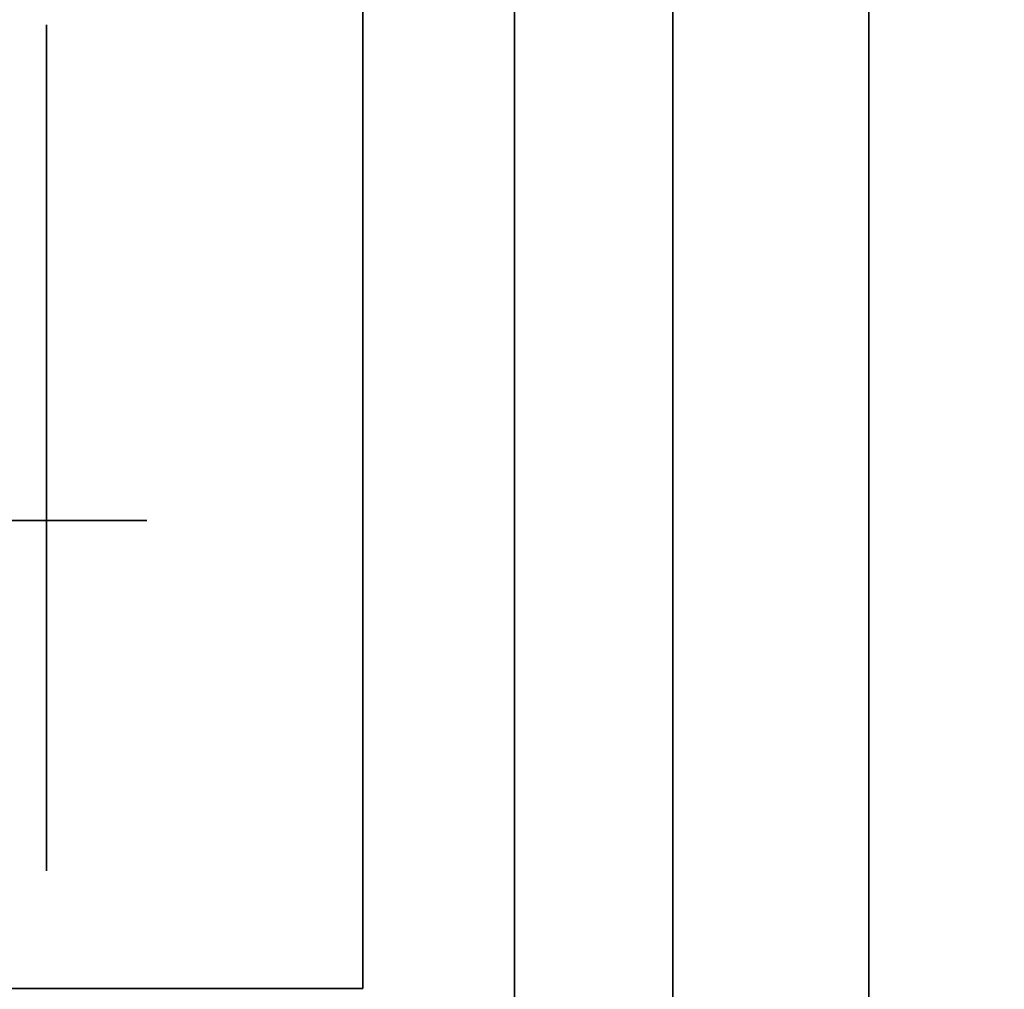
# Model space of a CAD drawing. Extents: x -1299 to -1246.9, y 2743.7 to 2747.9.
# Tile 345 of 656: x -1261.019 to -1260.9878, y 2747.8413 to 2747.872. Entities that reach past the tile are written whole.
import ezdxf

# ---------------------------------------------------------------- set-up
doc = ezdxf.new("R2010")
doc.units = 0
doc.header["$LTSCALE"] = 150
doc.header["$MEASUREMENT"] = 0
doc.layers.add('3DFACE_BOLT', color=7, linetype='CONTINUOUS')
doc.layers.add('3DFACE_SHAPE', color=7, linetype='CONTINUOUS')

msp = doc.modelspace()

# ---------------------------------------------------------------- linework, layer by layer
at = {"layer": '3DFACE_BOLT', "color": 1}
for points, invisible_edges in [([(-1261.018119, 2747.865136, 0.056417), (-1261.018119, 2747.871824, 0.068), (-1261.008119, 2747.865136, 0.056417)], 14), ([(-1261.008119, 2747.865136, 0.056417), (-1261.018119, 2747.871824, 0.068), (-1261.008119, 2747.871824, 0.068)], 3), ([(-1261.018119, 2747.871824, 0.068), (-1261.018119, 2747.865136, 0.079583), (-1261.008119, 2747.871824, 0.068)], 14), ([(-1261.008119, 2747.871824, 0.068), (-1261.018119, 2747.865136, 0.079583), (-1261.008119, 2747.865136, 0.079583)], 3), ([(-1261.018119, 2747.865136, 0.079583), (-1261.018119, 2747.871824, 0.068), (-1261.018119, 2747.865136, 0.056417)], 12), ([(-1261.018119, 2747.865136, 0.126417), (-1261.018119, 2747.871824, 0.138), (-1261.008119, 2747.865136, 0.126417)], 14), ([(-1261.008119, 2747.865136, 0.126417), (-1261.018119, 2747.871824, 0.138), (-1261.008119, 2747.871824, 0.138)], 3), ([(-1261.018119, 2747.871824, 0.138), (-1261.018119, 2747.865136, 0.149583), (-1261.008119, 2747.871824, 0.138)], 14), ([(-1261.008119, 2747.871824, 0.138), (-1261.018119, 2747.865136, 0.149583), (-1261.008119, 2747.865136, 0.149583)], 3), ([(-1261.018119, 2747.865136, 0.149583), (-1261.018119, 2747.871824, 0.138), (-1261.018119, 2747.865136, 0.126417)], 12), ([(-1261.008119, 2747.865136, 0.056417), (-1261.008119, 2747.871824, 0.068), (-1261.008119, 2747.865136, 0.079583)], 12), ([(-1261.008119, 2747.865136, 0.126417), (-1261.008119, 2747.871824, 0.138), (-1261.008119, 2747.865136, 0.149583)], 12), ([(-1261.008119, 2747.866057, 0.065528), (-1261.008119, 2747.866449, 0.068), (-1260.958119, 2747.866057, 0.065528)], 14), ([(-1260.958119, 2747.866057, 0.065528), (-1261.008119, 2747.866449, 0.068), (-1260.958119, 2747.866449, 0.068)], 3), ([(-1261.008119, 2747.866449, 0.068), (-1261.008119, 2747.866057, 0.070472), (-1260.958119, 2747.866449, 0.068)], 14), ([(-1260.958119, 2747.866449, 0.068), (-1261.008119, 2747.866057, 0.070472), (-1260.958119, 2747.866057, 0.070472)], 3), ([(-1261.008119, 2747.866057, 0.070472), (-1261.008119, 2747.866449, 0.068), (-1261.008119, 2747.866057, 0.065528)], 12), ([(-1261.008119, 2747.866057, 0.135528), (-1261.008119, 2747.866449, 0.138), (-1260.958119, 2747.866057, 0.135528)], 14), ([(-1260.958119, 2747.866057, 0.135528), (-1261.008119, 2747.866449, 0.138), (-1260.958119, 2747.866449, 0.138)], 3), ([(-1261.008119, 2747.866449, 0.138), (-1261.008119, 2747.866057, 0.140472), (-1260.958119, 2747.866449, 0.138)], 14), ([(-1260.958119, 2747.866449, 0.138), (-1261.008119, 2747.866057, 0.140472), (-1260.958119, 2747.866057, 0.140472)], 3), ([(-1261.008119, 2747.866057, 0.140472), (-1261.008119, 2747.866449, 0.138), (-1261.008119, 2747.866057, 0.135528)], 12), ([(-1261.008119, 2747.864921, 0.063298), (-1261.008119, 2747.866057, 0.065528), (-1260.958119, 2747.864921, 0.063298)], 14), ([(-1260.958119, 2747.864921, 0.063298), (-1261.008119, 2747.866057, 0.065528), (-1260.958119, 2747.866057, 0.065528)], 3), ([(-1261.008119, 2747.866057, 0.070472), (-1261.008119, 2747.864921, 0.072702), (-1260.958119, 2747.866057, 0.070472)], 14), ([(-1260.958119, 2747.866057, 0.070472), (-1261.008119, 2747.864921, 0.072702), (-1260.958119, 2747.864921, 0.072702)], 3), ([(-1261.008119, 2747.864921, 0.072702), (-1261.008119, 2747.866057, 0.070472), (-1261.008119, 2747.864921, 0.063298)], 14), ([(-1261.008119, 2747.864921, 0.063298), (-1261.008119, 2747.866057, 0.070472), (-1261.008119, 2747.866057, 0.065528)], 3), ([(-1261.008119, 2747.864921, 0.133298), (-1261.008119, 2747.866057, 0.135528), (-1260.958119, 2747.864921, 0.133298)], 14), ([(-1260.958119, 2747.864921, 0.133298), (-1261.008119, 2747.866057, 0.135528), (-1260.958119, 2747.866057, 0.135528)], 3), ([(-1261.008119, 2747.866057, 0.140472), (-1261.008119, 2747.864921, 0.142702), (-1260.958119, 2747.866057, 0.140472)], 14), ([(-1260.958119, 2747.866057, 0.140472), (-1261.008119, 2747.864921, 0.142702), (-1260.958119, 2747.864921, 0.142702)], 3), ([(-1261.008119, 2747.864921, 0.142702), (-1261.008119, 2747.866057, 0.140472), (-1261.008119, 2747.864921, 0.133298)], 14), ([(-1261.008119, 2747.864921, 0.133298), (-1261.008119, 2747.866057, 0.140472), (-1261.008119, 2747.866057, 0.135528)], 3), ([(-1261.018119, 2747.851761, 0.056417), (-1261.018119, 2747.865136, 0.056417), (-1261.008119, 2747.851761, 0.056417)], 14), ([(-1261.008119, 2747.851761, 0.056417), (-1261.018119, 2747.865136, 0.056417), (-1261.008119, 2747.865136, 0.056417)], 3), ([(-1261.018119, 2747.865136, 0.079583), (-1261.018119, 2747.851761, 0.079583), (-1261.008119, 2747.865136, 0.079583)], 14), ([(-1261.008119, 2747.865136, 0.079583), (-1261.018119, 2747.851761, 0.079583), (-1261.008119, 2747.851761, 0.079583)], 3), ([(-1261.018119, 2747.851761, 0.079583), (-1261.018119, 2747.865136, 0.079583), (-1261.018119, 2747.851761, 0.056417)], 14), ([(-1261.018119, 2747.851761, 0.056417), (-1261.018119, 2747.865136, 0.079583), (-1261.018119, 2747.865136, 0.056417)], 3), ([(-1261.018119, 2747.851761, 0.126417), (-1261.018119, 2747.865136, 0.126417), (-1261.008119, 2747.851761, 0.126417)], 14), ([(-1261.008119, 2747.851761, 0.126417), (-1261.018119, 2747.865136, 0.126417), (-1261.008119, 2747.865136, 0.126417)], 3), ([(-1261.018119, 2747.865136, 0.149583), (-1261.018119, 2747.851761, 0.149583), (-1261.008119, 2747.865136, 0.149583)], 14), ([(-1261.008119, 2747.865136, 0.149583), (-1261.018119, 2747.851761, 0.149583), (-1261.008119, 2747.851761, 0.149583)], 3), ([(-1261.018119, 2747.851761, 0.149583), (-1261.018119, 2747.865136, 0.149583), (-1261.018119, 2747.851761, 0.126417)], 14), ([(-1261.018119, 2747.851761, 0.126417), (-1261.018119, 2747.865136, 0.149583), (-1261.018119, 2747.865136, 0.126417)], 3), ([(-1261.008119, 2747.851761, 0.056417), (-1261.008119, 2747.865136, 0.056417), (-1261.008119, 2747.851761, 0.079583)], 14), ([(-1261.008119, 2747.851761, 0.079583), (-1261.008119, 2747.865136, 0.056417), (-1261.008119, 2747.865136, 0.079583)], 3), ([(-1261.008119, 2747.851761, 0.126417), (-1261.008119, 2747.865136, 0.126417), (-1261.008119, 2747.851761, 0.149583)], 14), ([(-1261.008119, 2747.851761, 0.149583), (-1261.008119, 2747.865136, 0.126417), (-1261.008119, 2747.865136, 0.149583)], 3), ([(-1261.008119, 2747.863151, 0.061528), (-1261.008119, 2747.864921, 0.063298), (-1260.958119, 2747.863151, 0.061528)], 14), ([(-1260.958119, 2747.863151, 0.061528), (-1261.008119, 2747.864921, 0.063298), (-1260.958119, 2747.864921, 0.063298)], 3), ([(-1261.008119, 2747.864921, 0.072702), (-1261.008119, 2747.863151, 0.074472), (-1260.958119, 2747.864921, 0.072702)], 14), ([(-1260.958119, 2747.864921, 0.072702), (-1261.008119, 2747.863151, 0.074472), (-1260.958119, 2747.863151, 0.074472)], 3), ([(-1261.008119, 2747.863151, 0.074472), (-1261.008119, 2747.864921, 0.072702), (-1261.008119, 2747.863151, 0.061528)], 14), ([(-1261.008119, 2747.863151, 0.061528), (-1261.008119, 2747.864921, 0.072702), (-1261.008119, 2747.864921, 0.063298)], 3), ([(-1261.008119, 2747.863151, 0.131528), (-1261.008119, 2747.864921, 0.133298), (-1260.958119, 2747.863151, 0.131528)], 14), ([(-1260.958119, 2747.863151, 0.131528), (-1261.008119, 2747.864921, 0.133298), (-1260.958119, 2747.864921, 0.133298)], 3), ([(-1261.008119, 2747.864921, 0.142702), (-1261.008119, 2747.863151, 0.144472), (-1260.958119, 2747.864921, 0.142702)], 14), ([(-1260.958119, 2747.864921, 0.142702), (-1261.008119, 2747.863151, 0.144472), (-1260.958119, 2747.863151, 0.144472)], 3), ([(-1261.008119, 2747.863151, 0.144472), (-1261.008119, 2747.864921, 0.142702), (-1261.008119, 2747.863151, 0.131528)], 14), ([(-1261.008119, 2747.863151, 0.131528), (-1261.008119, 2747.864921, 0.142702), (-1261.008119, 2747.864921, 0.133298)], 3), ([(-1261.008119, 2747.860921, 0.060392), (-1261.008119, 2747.863151, 0.061528), (-1260.958119, 2747.860921, 0.060392)], 14), ([(-1260.958119, 2747.860921, 0.060392), (-1261.008119, 2747.863151, 0.061528), (-1260.958119, 2747.863151, 0.061528)], 3), ([(-1261.008119, 2747.863151, 0.074472), (-1261.008119, 2747.860921, 0.075608), (-1260.958119, 2747.863151, 0.074472)], 14), ([(-1260.958119, 2747.863151, 0.074472), (-1261.008119, 2747.860921, 0.075608), (-1260.958119, 2747.860921, 0.075608)], 3), ([(-1261.008119, 2747.860921, 0.075608), (-1261.008119, 2747.863151, 0.074472), (-1261.008119, 2747.860921, 0.060392)], 14), ([(-1261.008119, 2747.860921, 0.060392), (-1261.008119, 2747.863151, 0.074472), (-1261.008119, 2747.863151, 0.061528)], 3), ([(-1261.008119, 2747.860921, 0.130392), (-1261.008119, 2747.863151, 0.131528), (-1260.958119, 2747.860921, 0.130392)], 14), ([(-1260.958119, 2747.860921, 0.130392), (-1261.008119, 2747.863151, 0.131528), (-1260.958119, 2747.863151, 0.131528)], 3), ([(-1261.008119, 2747.863151, 0.144472), (-1261.008119, 2747.860921, 0.145608), (-1260.958119, 2747.863151, 0.144472)], 14), ([(-1260.958119, 2747.863151, 0.144472), (-1261.008119, 2747.860921, 0.145608), (-1260.958119, 2747.860921, 0.145608)], 3), ([(-1261.008119, 2747.860921, 0.145608), (-1261.008119, 2747.863151, 0.144472), (-1261.008119, 2747.860921, 0.130392)], 14), ([(-1261.008119, 2747.860921, 0.130392), (-1261.008119, 2747.863151, 0.144472), (-1261.008119, 2747.863151, 0.131528)], 3), ([(-1261.008119, 2747.858449, 0.06), (-1261.008119, 2747.860921, 0.060392), (-1260.958119, 2747.858449, 0.06)], 14), ([(-1260.958119, 2747.858449, 0.06), (-1261.008119, 2747.860921, 0.060392), (-1260.958119, 2747.860921, 0.060392)], 3), ([(-1261.008119, 2747.860921, 0.075608), (-1261.008119, 2747.858449, 0.076), (-1260.958119, 2747.860921, 0.075608)], 14), ([(-1260.958119, 2747.860921, 0.075608), (-1261.008119, 2747.858449, 0.076), (-1260.958119, 2747.858449, 0.076)], 3), ([(-1261.008119, 2747.858449, 0.076), (-1261.008119, 2747.860921, 0.075608), (-1261.008119, 2747.858449, 0.06)], 14), ([(-1261.008119, 2747.858449, 0.06), (-1261.008119, 2747.860921, 0.075608), (-1261.008119, 2747.860921, 0.060392)], 3), ([(-1261.008119, 2747.858449, 0.13), (-1261.008119, 2747.860921, 0.130392), (-1260.958119, 2747.858449, 0.13)], 14), ([(-1260.958119, 2747.858449, 0.13), (-1261.008119, 2747.860921, 0.130392), (-1260.958119, 2747.860921, 0.130392)], 3), ([(-1261.008119, 2747.860921, 0.145608), (-1261.008119, 2747.858449, 0.146), (-1260.958119, 2747.860921, 0.145608)], 14), ([(-1260.958119, 2747.860921, 0.145608), (-1261.008119, 2747.858449, 0.146), (-1260.958119, 2747.858449, 0.146)], 3), ([(-1261.008119, 2747.858449, 0.146), (-1261.008119, 2747.860921, 0.145608), (-1261.008119, 2747.858449, 0.13)], 14), ([(-1261.008119, 2747.858449, 0.13), (-1261.008119, 2747.860921, 0.145608), (-1261.008119, 2747.860921, 0.130392)], 3), ([(-1261.008119, 2747.855976, 0.060392), (-1261.008119, 2747.858449, 0.06), (-1260.958119, 2747.855976, 0.060392)], 14), ([(-1260.958119, 2747.855976, 0.060392), (-1261.008119, 2747.858449, 0.06), (-1260.958119, 2747.858449, 0.06)], 3), ([(-1261.008119, 2747.858449, 0.076), (-1261.008119, 2747.855976, 0.075608), (-1260.958119, 2747.858449, 0.076)], 14), ([(-1260.958119, 2747.858449, 0.076), (-1261.008119, 2747.855976, 0.075608), (-1260.958119, 2747.855976, 0.075608)], 3), ([(-1261.008119, 2747.855976, 0.075608), (-1261.008119, 2747.858449, 0.076), (-1261.008119, 2747.855976, 0.060392)], 14), ([(-1261.008119, 2747.855976, 0.060392), (-1261.008119, 2747.858449, 0.076), (-1261.008119, 2747.858449, 0.06)], 3), ([(-1261.008119, 2747.855976, 0.130392), (-1261.008119, 2747.858449, 0.13), (-1260.958119, 2747.855976, 0.130392)], 14), ([(-1260.958119, 2747.855976, 0.130392), (-1261.008119, 2747.858449, 0.13), (-1260.958119, 2747.858449, 0.13)], 3), ([(-1261.008119, 2747.858449, 0.146), (-1261.008119, 2747.855976, 0.145608), (-1260.958119, 2747.858449, 0.146)], 14), ([(-1260.958119, 2747.858449, 0.146), (-1261.008119, 2747.855976, 0.145608), (-1260.958119, 2747.855976, 0.145608)], 3), ([(-1261.008119, 2747.855976, 0.145608), (-1261.008119, 2747.858449, 0.146), (-1261.008119, 2747.855976, 0.130392)], 14), ([(-1261.008119, 2747.855976, 0.130392), (-1261.008119, 2747.858449, 0.146), (-1261.008119, 2747.858449, 0.13)], 3), ([(-1261.014944, 2747.841349, 0.068), (-1261.021631, 2747.841349, 0.056417), (-1261.014944, 2747.856149, 0.068)], 14), ([(-1261.014944, 2747.856149, 0.068), (-1261.021631, 2747.841349, 0.056417), (-1261.021631, 2747.856149, 0.056417)], 3), ([(-1261.021631, 2747.841349, 0.079583), (-1261.014944, 2747.841349, 0.068), (-1261.021631, 2747.856149, 0.079583)], 14), ([(-1261.021631, 2747.856149, 0.079583), (-1261.014944, 2747.841349, 0.068), (-1261.014944, 2747.856149, 0.068)], 3), ([(-1261.014944, 2747.856149, 0.068), (-1261.021631, 2747.856149, 0.056417), (-1261.021631, 2747.856149, 0.079583)], 2), ([(-1261.014944, 2747.841349, 0.138), (-1261.021631, 2747.841349, 0.126417), (-1261.014944, 2747.856149, 0.138)], 14), ([(-1261.014944, 2747.856149, 0.138), (-1261.021631, 2747.841349, 0.126417), (-1261.021631, 2747.856149, 0.126417)], 3), ([(-1261.021631, 2747.841349, 0.149583), (-1261.014944, 2747.841349, 0.138), (-1261.021631, 2747.856149, 0.149583)], 14), ([(-1261.021631, 2747.856149, 0.149583), (-1261.014944, 2747.841349, 0.138), (-1261.014944, 2747.856149, 0.138)], 3), ([(-1261.014944, 2747.856149, 0.138), (-1261.021631, 2747.856149, 0.126417), (-1261.021631, 2747.856149, 0.149583)], 2), ([(-1261.008119, 2747.853746, 0.061528), (-1261.008119, 2747.855976, 0.060392), (-1260.958119, 2747.853746, 0.061528)], 14), ([(-1260.958119, 2747.853746, 0.061528), (-1261.008119, 2747.855976, 0.060392), (-1260.958119, 2747.855976, 0.060392)], 3), ([(-1261.008119, 2747.855976, 0.075608), (-1261.008119, 2747.853746, 0.074472), (-1260.958119, 2747.855976, 0.075608)], 14), ([(-1260.958119, 2747.855976, 0.075608), (-1261.008119, 2747.853746, 0.074472), (-1260.958119, 2747.853746, 0.074472)], 3), ([(-1261.008119, 2747.853746, 0.074472), (-1261.008119, 2747.855976, 0.075608), (-1261.008119, 2747.853746, 0.061528)], 14), ([(-1261.008119, 2747.853746, 0.061528), (-1261.008119, 2747.855976, 0.075608), (-1261.008119, 2747.855976, 0.060392)], 3), ([(-1261.008119, 2747.853746, 0.131528), (-1261.008119, 2747.855976, 0.130392), (-1260.958119, 2747.853746, 0.131528)], 14), ([(-1260.958119, 2747.853746, 0.131528), (-1261.008119, 2747.855976, 0.130392), (-1260.958119, 2747.855976, 0.130392)], 3), ([(-1261.008119, 2747.855976, 0.145608), (-1261.008119, 2747.853746, 0.144472), (-1260.958119, 2747.855976, 0.145608)], 14), ([(-1260.958119, 2747.855976, 0.145608), (-1261.008119, 2747.853746, 0.144472), (-1260.958119, 2747.853746, 0.144472)], 3), ([(-1261.008119, 2747.853746, 0.144472), (-1261.008119, 2747.855976, 0.145608), (-1261.008119, 2747.853746, 0.131528)], 14), ([(-1261.008119, 2747.853746, 0.131528), (-1261.008119, 2747.855976, 0.145608), (-1261.008119, 2747.855976, 0.130392)], 3), ([(-1261.008119, 2747.851976, 0.063298), (-1261.008119, 2747.853746, 0.061528), (-1260.958119, 2747.851976, 0.063298)], 14), ([(-1260.958119, 2747.851976, 0.063298), (-1261.008119, 2747.853746, 0.061528), (-1260.958119, 2747.853746, 0.061528)], 3), ([(-1261.008119, 2747.853746, 0.074472), (-1261.008119, 2747.851976, 0.072702), (-1260.958119, 2747.853746, 0.074472)], 14), ([(-1260.958119, 2747.853746, 0.074472), (-1261.008119, 2747.851976, 0.072702), (-1260.958119, 2747.851976, 0.072702)], 3), ([(-1261.008119, 2747.851976, 0.072702), (-1261.008119, 2747.853746, 0.074472), (-1261.008119, 2747.851976, 0.063298)], 14), ([(-1261.008119, 2747.851976, 0.063298), (-1261.008119, 2747.853746, 0.074472), (-1261.008119, 2747.853746, 0.061528)], 3), ([(-1261.008119, 2747.851976, 0.133298), (-1261.008119, 2747.853746, 0.131528), (-1260.958119, 2747.851976, 0.133298)], 14), ([(-1260.958119, 2747.851976, 0.133298), (-1261.008119, 2747.853746, 0.131528), (-1260.958119, 2747.853746, 0.131528)], 3), ([(-1261.008119, 2747.853746, 0.144472), (-1261.008119, 2747.851976, 0.142702), (-1260.958119, 2747.853746, 0.144472)], 14), ([(-1260.958119, 2747.853746, 0.144472), (-1261.008119, 2747.851976, 0.142702), (-1260.958119, 2747.851976, 0.142702)], 3), ([(-1261.008119, 2747.851976, 0.142702), (-1261.008119, 2747.853746, 0.144472), (-1261.008119, 2747.851976, 0.133298)], 14), ([(-1261.008119, 2747.851976, 0.133298), (-1261.008119, 2747.853746, 0.144472), (-1261.008119, 2747.853746, 0.131528)], 3), ([(-1261.018119, 2747.845074, 0.068), (-1261.018119, 2747.851761, 0.056417), (-1261.008119, 2747.845074, 0.068)], 14), ([(-1261.008119, 2747.845074, 0.068), (-1261.018119, 2747.851761, 0.056417), (-1261.008119, 2747.851761, 0.056417)], 3), ([(-1261.018119, 2747.851761, 0.079583), (-1261.018119, 2747.845074, 0.068), (-1261.008119, 2747.851761, 0.079583)], 14), ([(-1261.008119, 2747.851761, 0.079583), (-1261.018119, 2747.845074, 0.068), (-1261.008119, 2747.845074, 0.068)], 3), ([(-1261.018119, 2747.845074, 0.068), (-1261.018119, 2747.851761, 0.079583), (-1261.018119, 2747.851761, 0.056417)], 2), ([(-1261.018119, 2747.845074, 0.138), (-1261.018119, 2747.851761, 0.126417), (-1261.008119, 2747.845074, 0.138)], 14), ([(-1261.008119, 2747.845074, 0.138), (-1261.018119, 2747.851761, 0.126417), (-1261.008119, 2747.851761, 0.126417)], 3), ([(-1261.018119, 2747.851761, 0.149583), (-1261.018119, 2747.845074, 0.138), (-1261.008119, 2747.851761, 0.149583)], 14), ([(-1261.008119, 2747.851761, 0.149583), (-1261.018119, 2747.845074, 0.138), (-1261.008119, 2747.845074, 0.138)], 3), ([(-1261.018119, 2747.845074, 0.138), (-1261.018119, 2747.851761, 0.149583), (-1261.018119, 2747.851761, 0.126417)], 2), ([(-1261.008119, 2747.85084, 0.065528), (-1261.008119, 2747.851976, 0.063298), (-1260.958119, 2747.85084, 0.065528)], 14), ([(-1260.958119, 2747.85084, 0.065528), (-1261.008119, 2747.851976, 0.063298), (-1260.958119, 2747.851976, 0.063298)], 3), ([(-1261.008119, 2747.851976, 0.072702), (-1261.008119, 2747.85084, 0.070472), (-1260.958119, 2747.851976, 0.072702)], 14), ([(-1260.958119, 2747.851976, 0.072702), (-1261.008119, 2747.85084, 0.070472), (-1260.958119, 2747.85084, 0.070472)], 3), ([(-1261.008119, 2747.85084, 0.070472), (-1261.008119, 2747.851976, 0.072702), (-1261.008119, 2747.85084, 0.065528)], 14), ([(-1261.008119, 2747.85084, 0.065528), (-1261.008119, 2747.851976, 0.072702), (-1261.008119, 2747.851976, 0.063298)], 3), ([(-1261.008119, 2747.85084, 0.135528), (-1261.008119, 2747.851976, 0.133298), (-1260.958119, 2747.85084, 0.135528)], 14), ([(-1260.958119, 2747.85084, 0.135528), (-1261.008119, 2747.851976, 0.133298), (-1260.958119, 2747.851976, 0.133298)], 3), ([(-1261.008119, 2747.851976, 0.142702), (-1261.008119, 2747.85084, 0.140472), (-1260.958119, 2747.851976, 0.142702)], 14), ([(-1260.958119, 2747.851976, 0.142702), (-1261.008119, 2747.85084, 0.140472), (-1260.958119, 2747.85084, 0.140472)], 3), ([(-1261.008119, 2747.85084, 0.140472), (-1261.008119, 2747.851976, 0.142702), (-1261.008119, 2747.85084, 0.135528)], 14), ([(-1261.008119, 2747.85084, 0.135528), (-1261.008119, 2747.851976, 0.142702), (-1261.008119, 2747.851976, 0.133298)], 3), ([(-1261.008119, 2747.845074, 0.068), (-1261.008119, 2747.851761, 0.056417), (-1261.008119, 2747.851761, 0.079583)], 2), ([(-1261.008119, 2747.845074, 0.138), (-1261.008119, 2747.851761, 0.126417), (-1261.008119, 2747.851761, 0.149583)], 2), ([(-1261.008119, 2747.850449, 0.068), (-1261.008119, 2747.85084, 0.065528), (-1260.958119, 2747.850449, 0.068)], 14), ([(-1260.958119, 2747.850449, 0.068), (-1261.008119, 2747.85084, 0.065528), (-1260.958119, 2747.85084, 0.065528)], 3), ([(-1261.008119, 2747.85084, 0.070472), (-1261.008119, 2747.850449, 0.068), (-1260.958119, 2747.85084, 0.070472)], 14), ([(-1260.958119, 2747.85084, 0.070472), (-1261.008119, 2747.850449, 0.068), (-1260.958119, 2747.850449, 0.068)], 3), ([(-1261.008119, 2747.850449, 0.068), (-1261.008119, 2747.85084, 0.070472), (-1261.008119, 2747.85084, 0.065528)], 2), ([(-1261.008119, 2747.850449, 0.138), (-1261.008119, 2747.85084, 0.135528), (-1260.958119, 2747.850449, 0.138)], 14), ([(-1260.958119, 2747.850449, 0.138), (-1261.008119, 2747.85084, 0.135528), (-1260.958119, 2747.85084, 0.135528)], 3), ([(-1261.008119, 2747.85084, 0.140472), (-1261.008119, 2747.850449, 0.138), (-1260.958119, 2747.85084, 0.140472)], 14), ([(-1260.958119, 2747.85084, 0.140472), (-1261.008119, 2747.850449, 0.138), (-1260.958119, 2747.850449, 0.138)], 3), ([(-1261.008119, 2747.850449, 0.138), (-1261.008119, 2747.85084, 0.140472), (-1261.008119, 2747.85084, 0.135528)], 2), ([(-1261.014944, 2747.841349, 0.068), (-1261.021631, 2747.841349, 0.079583), (-1261.021631, 2747.841349, 0.056417)], 2), ([(-1261.014944, 2747.841349, 0.138), (-1261.021631, 2747.841349, 0.149583), (-1261.021631, 2747.841349, 0.126417)], 2)]:
    msp.add_3dface(points, dxfattribs=dict(at, invisible_edges=invisible_edges))
at = {"layer": '3DFACE_SHAPE', "color": 13}
for points, invisible_edges in [([(-1261.008119, 2747.858449, 0.033), (-1261.008119, 2747.864459, 0.06199), (-1261.008119, 2747.887549, 0.033)], 15), ([(-1261.008119, 2747.864459, 0.06199), (-1261.008119, 2747.866949, 0.068), (-1261.008119, 2747.887549, 0.033)], 14), ([(-1261.008119, 2747.887549, 0.033), (-1261.008119, 2747.866949, 0.068), (-1261.008119, 2747.864459, 0.07401)], 13), ([(-1261.008119, 2747.864459, 0.07401), (-1261.008119, 2747.866949, 0.138), (-1261.008119, 2747.887549, 0.033)], 15), ([(-1261.008119, 2747.866949, 0.138), (-1261.008119, 2747.887549, 0.173), (-1261.008119, 2747.887549, 0.033)], 13), ([(-1261.008119, 2747.866949, 0.138), (-1261.008119, 2747.864459, 0.14401), (-1261.008119, 2747.887549, 0.173)], 14), ([(-1261.008119, 2747.887549, 0.173), (-1261.008119, 2747.864459, 0.14401), (-1261.008119, 2747.841349, 0.173)], 3), ([(-1261.003319, 2747.836549, 0.033), (-1261.008119, 2747.858449, 0.033), (-1261.003319, 2747.887549, 0.033)], 3), ([(-1261.008119, 2747.858449, 0.033), (-1261.008119, 2747.887549, 0.033), (-1261.003319, 2747.887549, 0.033)], 12), ([(-1261.008119, 2747.887549, 0.173), (-1261.008119, 2747.841349, 0.173), (-1261.003319, 2747.887549, 0.173)], 2), ([(-1261.003319, 2747.887549, 0.173), (-1261.008119, 2747.841349, 0.173), (-1261.003319, 2747.836549, 0.173)], 3), ([(-1261.003319, 2747.866949, 0.068), (-1261.003319, 2747.864459, 0.06199), (-1261.003319, 2747.887549, 0.068)], 14), ([(-1261.003319, 2747.864459, 0.06199), (-1261.003319, 2747.858449, 0.0595), (-1261.003319, 2747.887549, 0.068)], 14), ([(-1261.003319, 2747.887549, 0.068), (-1261.003319, 2747.858449, 0.0595), (-1261.003319, 2747.887549, 0.033)], 15), ([(-1261.003319, 2747.858449, 0.0595), (-1261.003319, 2747.852438, 0.06199), (-1261.003319, 2747.887549, 0.033)], 14), ([(-1261.003319, 2747.887549, 0.033), (-1261.003319, 2747.852438, 0.06199), (-1261.003319, 2747.836549, 0.033)], 3), ([(-1261.003319, 2747.836549, 0.173), (-1261.003319, 2747.864459, 0.14401), (-1261.003319, 2747.887549, 0.173)], 3), ([(-1261.003319, 2747.864459, 0.14401), (-1261.003319, 2747.887549, 0.138), (-1261.003319, 2747.887549, 0.173)], 13), ([(-1261.003319, 2747.864459, 0.14401), (-1261.003319, 2747.866949, 0.138), (-1261.003319, 2747.887549, 0.138)], 14), ([(-1261.003319, 2747.866949, 0.068), (-1261.003319, 2747.887549, 0.068), (-1261.003319, 2747.864459, 0.13199)], 15), ([(-1261.003319, 2747.864459, 0.13199), (-1261.003319, 2747.887549, 0.068), (-1261.003319, 2747.866949, 0.138)], 3), ([(-1261.003319, 2747.887549, 0.068), (-1261.003319, 2747.887549, 0.138), (-1261.003319, 2747.866949, 0.138)], 14), ([(-1261.046219, 2747.884449, 0.206), (-1261.046219, 2746.946449, 0.206), (-1260.944219, 2747.884449, 0.206)], 2), ([(-1261.046219, 2746.946449, 0.206), (-1260.944219, 2746.946449, 0.206), (-1260.944219, 2747.884449, 0.206)], 12), ([(-1260.998319, 2747.884449, 0.198), (-1260.998319, 2746.946449, 0.198), (-1261.046219, 2747.884449, 0.198)], 2), ([(-1260.998319, 2746.946449, 0.198), (-1261.046219, 2746.946449, 0.198), (-1261.046219, 2747.884449, 0.198)], 12), ([(-1261.046219, 2747.884449, 0.008), (-1261.046219, 2746.946449, 0.008), (-1260.998319, 2747.884449, 0.008)], 2), ([(-1261.046219, 2746.946449, 0.008), (-1260.998319, 2746.946449, 0.008), (-1260.998319, 2747.884449, 0.008)], 12), ([(-1260.944219, 2747.884449), (-1260.944219, 2746.946449), (-1261.046219, 2747.884449)], 2), ([(-1260.944219, 2746.946449), (-1261.046219, 2746.946449), (-1261.046219, 2747.884449)], 12), ([(-1260.998319, 2747.866949, 0.138), (-1260.998319, 2747.864459, 0.14401), (-1260.998319, 2747.884449, 0.138)], 14), ([(-1260.998319, 2747.884449, 0.138), (-1260.998319, 2747.864459, 0.14401), (-1260.998319, 2747.884449, 0.198)], 15), ([(-1260.998319, 2747.864459, 0.14401), (-1260.998319, 2747.858449, 0.1465), (-1260.998319, 2747.884449, 0.198)], 14), ([(-1260.998319, 2747.884449, 0.198), (-1260.998319, 2747.858449, 0.1465), (-1260.998319, 2747.808449, 0.1465)], 15), ([(-1260.998319, 2746.966449, 0.1465), (-1260.998319, 2747.884449, 0.198), (-1260.998319, 2747.808449, 0.1465)], 15), ([(-1260.998319, 2747.884449, 0.198), (-1260.998319, 2746.966449, 0.1465), (-1260.998319, 2746.946449, 0.198)], 3), ([(-1260.998319, 2747.808449, 0.0595), (-1260.998319, 2747.884449, 0.008), (-1260.998319, 2746.946449, 0.008)], 13), ([(-1260.998319, 2747.858449, 0.0595), (-1260.998319, 2747.884449, 0.008), (-1260.998319, 2747.808449, 0.0595)], 15), ([(-1260.998319, 2747.858449, 0.0595), (-1260.998319, 2747.864459, 0.06199), (-1260.998319, 2747.884449, 0.008)], 14), ([(-1260.998319, 2747.884449, 0.008), (-1260.998319, 2747.864459, 0.06199), (-1260.998319, 2747.884449, 0.068)], 3), ([(-1260.998319, 2747.864459, 0.06199), (-1260.998319, 2747.866949, 0.068), (-1260.998319, 2747.884449, 0.068)], 14), ([(-1260.998319, 2747.866949, 0.138), (-1260.998319, 2747.884449, 0.138), (-1260.998319, 2747.864459, 0.07401)], 15), ([(-1260.998319, 2747.864459, 0.07401), (-1260.998319, 2747.884449, 0.138), (-1260.998319, 2747.866949, 0.068)], 3), ([(-1260.998319, 2747.884449, 0.138), (-1260.998319, 2747.884449, 0.068), (-1260.998319, 2747.866949, 0.068)], 14), ([(-1260.992119, 2747.858449, 0.198), (-1260.992119, 2747.864459, 0.14401), (-1260.992119, 2747.884449, 0.198)], 15), ([(-1260.992119, 2747.864459, 0.14401), (-1260.992119, 2747.866949, 0.138), (-1260.992119, 2747.884449, 0.198)], 14), ([(-1260.992119, 2747.884449, 0.198), (-1260.992119, 2747.866949, 0.138), (-1260.992119, 2747.884449, 0.008)], 3), ([(-1260.992119, 2747.866949, 0.138), (-1260.992119, 2747.864459, 0.13199), (-1260.992119, 2747.884449, 0.008)], 14), ([(-1260.992119, 2747.866949, 0.068), (-1260.992119, 2747.884449, 0.008), (-1260.992119, 2747.864459, 0.13199)], 15), ([(-1260.992119, 2747.866949, 0.068), (-1260.992119, 2747.864459, 0.06199), (-1260.992119, 2747.884449, 0.008)], 14), ([(-1260.992119, 2747.864459, 0.06199), (-1260.992119, 2747.858449, 0.0595), (-1260.992119, 2747.884449, 0.008)], 14), ([(-1260.992119, 2747.808449, 0.0595), (-1260.992119, 2747.884449, 0.008), (-1260.992119, 2747.858449, 0.0595)], 15), ([(-1260.992119, 2747.808449, 0.0595), (-1260.992119, 2746.966449, 0.0595), (-1260.992119, 2747.884449, 0.008)], 15), ([(-1260.992119, 2746.966449, 0.0595), (-1260.992119, 2746.946449, 0.008), (-1260.992119, 2747.884449, 0.008)], 13), ([(-1260.992119, 2747.884449, 0.008), (-1260.992119, 2746.946449, 0.008), (-1260.944219, 2747.884449, 0.008)], 2), ([(-1260.992119, 2746.946449, 0.008), (-1260.944219, 2746.946449, 0.008), (-1260.944219, 2747.884449, 0.008)], 12), ([(-1260.992119, 2747.884449, 0.198), (-1260.944219, 2747.884449, 0.198), (-1260.992119, 2747.858449, 0.198)], 2), ([(-1260.944219, 2747.884449, 0.198), (-1260.944219, 2746.946449, 0.198), (-1260.992119, 2747.858449, 0.198)], 14), ([(-1261.008119, 2747.864459, 0.13199), (-1261.008119, 2747.866949, 0.138), (-1261.008119, 2747.864459, 0.07401)], 14), ([(-1261.008119, 2747.864459, 0.06199), (-1261.003319, 2747.864459, 0.06199), (-1261.008119, 2747.866949, 0.068)], 3), ([(-1261.003319, 2747.864459, 0.06199), (-1261.003319, 2747.866949, 0.068), (-1261.008119, 2747.866949, 0.068)], 14), ([(-1261.008119, 2747.866949, 0.068), (-1261.003319, 2747.866949, 0.068), (-1261.008119, 2747.864459, 0.07401)], 3), ([(-1261.003319, 2747.866949, 0.068), (-1261.003319, 2747.864459, 0.07401), (-1261.008119, 2747.864459, 0.07401)], 14), ([(-1261.008119, 2747.864459, 0.13199), (-1261.003319, 2747.864459, 0.13199), (-1261.008119, 2747.866949, 0.138)], 3), ([(-1261.003319, 2747.864459, 0.13199), (-1261.003319, 2747.866949, 0.138), (-1261.008119, 2747.866949, 0.138)], 14), ([(-1261.008119, 2747.866949, 0.138), (-1261.003319, 2747.866949, 0.138), (-1261.008119, 2747.864459, 0.14401)], 3), ([(-1261.003319, 2747.866949, 0.138), (-1261.003319, 2747.864459, 0.14401), (-1261.008119, 2747.864459, 0.14401)], 14), ([(-1261.003319, 2747.864459, 0.07401), (-1261.003319, 2747.866949, 0.068), (-1261.003319, 2747.864459, 0.13199)], 14), ([(-1260.998319, 2747.866949, 0.068), (-1260.992119, 2747.866949, 0.068), (-1260.998319, 2747.864459, 0.07401)], 3), ([(-1260.992119, 2747.866949, 0.068), (-1260.992119, 2747.864459, 0.07401), (-1260.998319, 2747.864459, 0.07401)], 14), ([(-1260.998319, 2747.864459, 0.06199), (-1260.992119, 2747.864459, 0.06199), (-1260.998319, 2747.866949, 0.068)], 3), ([(-1260.992119, 2747.864459, 0.06199), (-1260.992119, 2747.866949, 0.068), (-1260.998319, 2747.866949, 0.068)], 14), ([(-1260.998319, 2747.866949, 0.138), (-1260.992119, 2747.866949, 0.138), (-1260.998319, 2747.864459, 0.14401)], 3), ([(-1260.992119, 2747.866949, 0.138), (-1260.992119, 2747.864459, 0.14401), (-1260.998319, 2747.864459, 0.14401)], 14), ([(-1260.998319, 2747.864459, 0.13199), (-1260.992119, 2747.864459, 0.13199), (-1260.998319, 2747.866949, 0.138)], 3), ([(-1260.992119, 2747.864459, 0.13199), (-1260.992119, 2747.866949, 0.138), (-1260.998319, 2747.866949, 0.138)], 14), ([(-1260.998319, 2747.864459, 0.13199), (-1260.998319, 2747.866949, 0.138), (-1260.998319, 2747.864459, 0.07401)], 14), ([(-1260.992119, 2747.864459, 0.07401), (-1260.992119, 2747.866949, 0.068), (-1260.992119, 2747.858449, 0.1295)], 14), ([(-1260.992119, 2747.858449, 0.1295), (-1260.992119, 2747.866949, 0.068), (-1260.992119, 2747.864459, 0.13199)], 15), ([(-1261.008119, 2747.858449, 0.0595), (-1261.008119, 2747.864459, 0.06199), (-1261.008119, 2747.858449, 0.033)], 14), ([(-1261.008119, 2747.864459, 0.14401), (-1261.008119, 2747.858449, 0.1465), (-1261.008119, 2747.841349, 0.173)], 14), ([(-1261.008119, 2747.858449, 0.1295), (-1261.008119, 2747.864459, 0.13199), (-1261.008119, 2747.858449, 0.0765)], 14), ([(-1261.008119, 2747.858449, 0.0765), (-1261.008119, 2747.864459, 0.13199), (-1261.008119, 2747.864459, 0.07401)], 3), ([(-1261.008119, 2747.864459, 0.07401), (-1261.003319, 2747.864459, 0.07401), (-1261.008119, 2747.858449, 0.0765)], 3), ([(-1261.003319, 2747.864459, 0.07401), (-1261.003319, 2747.858449, 0.0765), (-1261.008119, 2747.858449, 0.0765)], 14), ([(-1261.008119, 2747.858449, 0.0595), (-1261.003319, 2747.858449, 0.0595), (-1261.008119, 2747.864459, 0.06199)], 3), ([(-1261.003319, 2747.858449, 0.0595), (-1261.003319, 2747.864459, 0.06199), (-1261.008119, 2747.864459, 0.06199)], 14), ([(-1261.008119, 2747.864459, 0.14401), (-1261.003319, 2747.864459, 0.14401), (-1261.008119, 2747.858449, 0.1465)], 3), ([(-1261.003319, 2747.864459, 0.14401), (-1261.003319, 2747.858449, 0.1465), (-1261.008119, 2747.858449, 0.1465)], 14), ([(-1261.008119, 2747.858449, 0.1295), (-1261.003319, 2747.858449, 0.1295), (-1261.008119, 2747.864459, 0.13199)], 3), ([(-1261.003319, 2747.858449, 0.1295), (-1261.003319, 2747.864459, 0.13199), (-1261.008119, 2747.864459, 0.13199)], 14), ([(-1261.003319, 2747.858449, 0.1465), (-1261.003319, 2747.864459, 0.14401), (-1261.003319, 2747.836549, 0.173)], 14), ([(-1261.003319, 2747.864459, 0.13199), (-1261.003319, 2747.858449, 0.1295), (-1261.003319, 2747.864459, 0.07401)], 14), ([(-1261.003319, 2747.858449, 0.1295), (-1261.003319, 2747.858449, 0.0765), (-1261.003319, 2747.864459, 0.07401)], 13), ([(-1260.998319, 2747.864459, 0.07401), (-1260.992119, 2747.864459, 0.07401), (-1260.998319, 2747.858449, 0.0765)], 3), ([(-1260.992119, 2747.864459, 0.07401), (-1260.992119, 2747.858449, 0.0765), (-1260.998319, 2747.858449, 0.0765)], 14), ([(-1260.998319, 2747.858449, 0.0595), (-1260.992119, 2747.858449, 0.0595), (-1260.998319, 2747.864459, 0.06199)], 3), ([(-1260.992119, 2747.858449, 0.0595), (-1260.992119, 2747.864459, 0.06199), (-1260.998319, 2747.864459, 0.06199)], 14), ([(-1260.998319, 2747.864459, 0.14401), (-1260.992119, 2747.864459, 0.14401), (-1260.998319, 2747.858449, 0.1465)], 3), ([(-1260.992119, 2747.864459, 0.14401), (-1260.992119, 2747.858449, 0.1465), (-1260.998319, 2747.858449, 0.1465)], 14), ([(-1260.998319, 2747.858449, 0.1295), (-1260.992119, 2747.858449, 0.1295), (-1260.998319, 2747.864459, 0.13199)], 3), ([(-1260.992119, 2747.858449, 0.1295), (-1260.992119, 2747.864459, 0.13199), (-1260.998319, 2747.864459, 0.13199)], 14), ([(-1260.998319, 2747.864459, 0.07401), (-1260.998319, 2747.858449, 0.0765), (-1260.998319, 2747.864459, 0.13199)], 14), ([(-1260.998319, 2747.858449, 0.0765), (-1260.998319, 2747.858449, 0.1295), (-1260.998319, 2747.864459, 0.13199)], 13), ([(-1260.992119, 2747.858449, 0.1465), (-1260.992119, 2747.864459, 0.14401), (-1260.992119, 2747.858449, 0.198)], 14), ([(-1260.992119, 2747.858449, 0.0765), (-1260.992119, 2747.864459, 0.07401), (-1260.992119, 2747.858449, 0.1295)], 14), ([(-1261.008119, 2747.841349, 0.173), (-1261.008119, 2747.858449, 0.1465), (-1261.008119, 2747.852438, 0.14401)], 13), ([(-1261.008119, 2747.841349, 0.033), (-1261.008119, 2747.852438, 0.06199), (-1261.008119, 2747.858449, 0.033)], 3), ([(-1261.008119, 2747.852438, 0.06199), (-1261.008119, 2747.858449, 0.0595), (-1261.008119, 2747.858449, 0.033)], 14), ([(-1261.008119, 2747.852438, 0.13199), (-1261.008119, 2747.858449, 0.1295), (-1261.008119, 2747.852438, 0.07401)], 14), ([(-1261.008119, 2747.852438, 0.07401), (-1261.008119, 2747.858449, 0.1295), (-1261.008119, 2747.858449, 0.0765)], 3), ([(-1261.008119, 2747.858449, 0.0765), (-1261.003319, 2747.858449, 0.0765), (-1261.008119, 2747.852438, 0.07401)], 3), ([(-1261.003319, 2747.858449, 0.0765), (-1261.003319, 2747.852438, 0.07401), (-1261.008119, 2747.852438, 0.07401)], 14), ([(-1261.008119, 2747.852438, 0.06199), (-1261.003319, 2747.852438, 0.06199), (-1261.008119, 2747.858449, 0.0595)], 3), ([(-1261.003319, 2747.852438, 0.06199), (-1261.003319, 2747.858449, 0.0595), (-1261.008119, 2747.858449, 0.0595)], 14), ([(-1261.008119, 2747.858449, 0.1465), (-1261.003319, 2747.858449, 0.1465), (-1261.008119, 2747.852438, 0.14401)], 3), ([(-1261.003319, 2747.858449, 0.1465), (-1261.003319, 2747.852438, 0.14401), (-1261.008119, 2747.852438, 0.14401)], 14), ([(-1261.008119, 2747.852438, 0.13199), (-1261.003319, 2747.852438, 0.13199), (-1261.008119, 2747.858449, 0.1295)], 3), ([(-1261.003319, 2747.852438, 0.13199), (-1261.003319, 2747.858449, 0.1295), (-1261.008119, 2747.858449, 0.1295)], 14), ([(-1261.008119, 2747.841349, 0.033), (-1261.008119, 2747.858449, 0.033), (-1261.003319, 2747.836549, 0.033)], 14), ([(-1261.003319, 2747.852438, 0.07401), (-1261.003319, 2747.858449, 0.0765), (-1261.003319, 2747.852438, 0.13199)], 14), ([(-1261.003319, 2747.858449, 0.0765), (-1261.003319, 2747.858449, 0.1295), (-1261.003319, 2747.852438, 0.13199)], 13), ([(-1261.003319, 2747.852438, 0.14401), (-1261.003319, 2747.858449, 0.1465), (-1261.003319, 2747.836549, 0.173)], 14), ([(-1260.998319, 2747.858449, 0.0765), (-1260.992119, 2747.858449, 0.0765), (-1260.998319, 2747.852438, 0.07401)], 3), ([(-1260.992119, 2747.858449, 0.0765), (-1260.992119, 2747.852438, 0.07401), (-1260.998319, 2747.852438, 0.07401)], 14), ([(-1260.998319, 2747.852438, 0.06199), (-1260.992119, 2747.852438, 0.06199), (-1260.998319, 2747.858449, 0.0595)], 3), ([(-1260.992119, 2747.852438, 0.06199), (-1260.992119, 2747.858449, 0.0595), (-1260.998319, 2747.858449, 0.0595)], 14), ([(-1260.998319, 2747.858449, 0.1465), (-1260.992119, 2747.858449, 0.1465), (-1260.998319, 2747.852438, 0.14401)], 3), ([(-1260.992119, 2747.858449, 0.1465), (-1260.992119, 2747.852438, 0.14401), (-1260.998319, 2747.852438, 0.14401)], 14), ([(-1260.998319, 2747.852438, 0.13199), (-1260.992119, 2747.852438, 0.13199), (-1260.998319, 2747.858449, 0.1295)], 3), ([(-1260.992119, 2747.852438, 0.13199), (-1260.992119, 2747.858449, 0.1295), (-1260.998319, 2747.858449, 0.1295)], 14), ([(-1260.998319, 2747.858449, 0.1465), (-1260.998319, 2747.852438, 0.14401), (-1260.998319, 2747.808449, 0.1465)], 14), ([(-1260.998319, 2747.852438, 0.06199), (-1260.998319, 2747.858449, 0.0595), (-1260.998319, 2747.814459, 0.06199)], 14), ([(-1260.998319, 2747.814459, 0.06199), (-1260.998319, 2747.858449, 0.0595), (-1260.998319, 2747.808449, 0.0595)], 3), ([(-1260.998319, 2747.852438, 0.07401), (-1260.998319, 2747.808449, 0.1295), (-1260.998319, 2747.858449, 0.0765)], 3), ([(-1260.998319, 2747.808449, 0.1295), (-1260.998319, 2747.814459, 0.13199), (-1260.998319, 2747.858449, 0.0765)], 14), ([(-1260.998319, 2747.858449, 0.0765), (-1260.998319, 2747.814459, 0.13199), (-1260.998319, 2747.858449, 0.1295)], 15), ([(-1260.998319, 2747.814459, 0.13199), (-1260.998319, 2747.852438, 0.13199), (-1260.998319, 2747.858449, 0.1295)], 13), ([(-1260.992119, 2747.852438, 0.06199), (-1260.992119, 2747.808449, 0.0595), (-1260.992119, 2747.858449, 0.0595)], 3), ([(-1260.992119, 2747.852438, 0.13199), (-1260.992119, 2747.808449, 0.0765), (-1260.992119, 2747.858449, 0.1295)], 3), ([(-1260.992119, 2747.808449, 0.0765), (-1260.992119, 2747.814459, 0.07401), (-1260.992119, 2747.858449, 0.1295)], 14), ([(-1260.992119, 2747.858449, 0.1295), (-1260.992119, 2747.814459, 0.07401), (-1260.992119, 2747.858449, 0.0765)], 15), ([(-1260.992119, 2747.814459, 0.07401), (-1260.992119, 2747.852438, 0.07401), (-1260.992119, 2747.858449, 0.0765)], 15), ([(-1260.992119, 2747.852438, 0.14401), (-1260.992119, 2747.858449, 0.1465), (-1260.992119, 2747.814459, 0.14401)], 14), ([(-1260.992119, 2747.858449, 0.1465), (-1260.992119, 2747.858449, 0.198), (-1260.992119, 2747.814459, 0.14401)], 15), ([(-1260.992119, 2747.814459, 0.14401), (-1260.992119, 2747.858449, 0.198), (-1260.992119, 2747.808449, 0.1465)], 3), ([(-1260.992119, 2747.858449, 0.198), (-1260.992119, 2747.808449, 0.198), (-1260.992119, 2747.808449, 0.1465)], 14), ([(-1260.944219, 2746.946449, 0.198), (-1260.992119, 2747.808449, 0.198), (-1260.992119, 2747.858449, 0.198)], 13), ([(-1261.008119, 2747.852438, 0.14401), (-1261.008119, 2747.849949, 0.138), (-1261.008119, 2747.841349, 0.173)], 14), ([(-1261.008119, 2747.852438, 0.07401), (-1261.008119, 2747.849949, 0.068), (-1261.008119, 2747.852438, 0.13199)], 14), ([(-1261.008119, 2747.852438, 0.13199), (-1261.008119, 2747.849949, 0.068), (-1261.008119, 2747.849949, 0.138)], 3), ([(-1261.008119, 2747.849949, 0.068), (-1261.008119, 2747.852438, 0.06199), (-1261.008119, 2747.841349, 0.033)], 14), ([(-1261.008119, 2747.852438, 0.07401), (-1261.003319, 2747.852438, 0.07401), (-1261.008119, 2747.849949, 0.068)], 3), ([(-1261.003319, 2747.852438, 0.07401), (-1261.003319, 2747.849949, 0.068), (-1261.008119, 2747.849949, 0.068)], 14), ([(-1261.008119, 2747.849949, 0.068), (-1261.003319, 2747.849949, 0.068), (-1261.008119, 2747.852438, 0.06199)], 3), ([(-1261.003319, 2747.849949, 0.068), (-1261.003319, 2747.852438, 0.06199), (-1261.008119, 2747.852438, 0.06199)], 14), ([(-1261.008119, 2747.852438, 0.14401), (-1261.003319, 2747.852438, 0.14401), (-1261.008119, 2747.849949, 0.138)], 3), ([(-1261.003319, 2747.852438, 0.14401), (-1261.003319, 2747.849949, 0.138), (-1261.008119, 2747.849949, 0.138)], 14), ([(-1261.008119, 2747.849949, 0.138), (-1261.003319, 2747.849949, 0.138), (-1261.008119, 2747.852438, 0.13199)], 3), ([(-1261.003319, 2747.849949, 0.138), (-1261.003319, 2747.852438, 0.13199), (-1261.008119, 2747.852438, 0.13199)], 14), ([(-1261.003319, 2747.852438, 0.06199), (-1261.003319, 2747.836549, 0.068), (-1261.003319, 2747.836549, 0.033)], 13), ([(-1261.003319, 2747.852438, 0.06199), (-1261.003319, 2747.849949, 0.068), (-1261.003319, 2747.836549, 0.068)], 14), ([(-1261.003319, 2747.852438, 0.13199), (-1261.003319, 2747.849949, 0.138), (-1261.003319, 2747.852438, 0.07401)], 14), ([(-1261.003319, 2747.852438, 0.07401), (-1261.003319, 2747.849949, 0.138), (-1261.003319, 2747.849949, 0.068)], 3), ([(-1261.003319, 2747.849949, 0.138), (-1261.003319, 2747.852438, 0.14401), (-1261.003319, 2747.836549, 0.173)], 14), ([(-1260.998319, 2747.852438, 0.07401), (-1260.992119, 2747.852438, 0.07401), (-1260.998319, 2747.849949, 0.068)], 3), ([(-1260.992119, 2747.852438, 0.07401), (-1260.992119, 2747.849949, 0.068), (-1260.998319, 2747.849949, 0.068)], 14), ([(-1260.998319, 2747.849949, 0.068), (-1260.992119, 2747.849949, 0.068), (-1260.998319, 2747.852438, 0.06199)], 3), ([(-1260.992119, 2747.849949, 0.068), (-1260.992119, 2747.852438, 0.06199), (-1260.998319, 2747.852438, 0.06199)], 14), ([(-1260.998319, 2747.852438, 0.14401), (-1260.992119, 2747.852438, 0.14401), (-1260.998319, 2747.849949, 0.138)], 3), ([(-1260.992119, 2747.852438, 0.14401), (-1260.992119, 2747.849949, 0.138), (-1260.998319, 2747.849949, 0.138)], 14), ([(-1260.998319, 2747.849949, 0.138), (-1260.992119, 2747.849949, 0.138), (-1260.998319, 2747.852438, 0.13199)], 3), ([(-1260.992119, 2747.849949, 0.138), (-1260.992119, 2747.852438, 0.13199), (-1260.998319, 2747.852438, 0.13199)], 14), ([(-1260.998319, 2747.808449, 0.1465), (-1260.998319, 2747.852438, 0.14401), (-1260.998319, 2747.814459, 0.14401)], 3), ([(-1260.998319, 2747.852438, 0.14401), (-1260.998319, 2747.849949, 0.138), (-1260.998319, 2747.814459, 0.14401)], 14), ([(-1260.998319, 2747.814459, 0.06199), (-1260.998319, 2747.816949, 0.068), (-1260.998319, 2747.852438, 0.06199)], 14), ([(-1260.998319, 2747.816949, 0.068), (-1260.998319, 2747.849949, 0.068), (-1260.998319, 2747.852438, 0.06199)], 13), ([(-1260.998319, 2747.808449, 0.1295), (-1260.998319, 2747.852438, 0.07401), (-1260.998319, 2747.808449, 0.0765)], 15), ([(-1260.998319, 2747.808449, 0.0765), (-1260.998319, 2747.852438, 0.07401), (-1260.998319, 2747.814459, 0.07401)], 3), ([(-1260.998319, 2747.852438, 0.07401), (-1260.998319, 2747.849949, 0.068), (-1260.998319, 2747.814459, 0.07401)], 14), ([(-1260.998319, 2747.814459, 0.13199), (-1260.998319, 2747.816949, 0.138), (-1260.998319, 2747.852438, 0.13199)], 14), ([(-1260.998319, 2747.816949, 0.138), (-1260.998319, 2747.849949, 0.138), (-1260.998319, 2747.852438, 0.13199)], 13), ([(-1260.992119, 2747.814459, 0.06199), (-1260.992119, 2747.808449, 0.0595), (-1260.992119, 2747.852438, 0.06199)], 14), ([(-1260.992119, 2747.852438, 0.06199), (-1260.992119, 2747.849949, 0.068), (-1260.992119, 2747.814459, 0.06199)], 14), ([(-1260.992119, 2747.814459, 0.07401), (-1260.992119, 2747.816949, 0.068), (-1260.992119, 2747.852438, 0.07401)], 14), ([(-1260.992119, 2747.816949, 0.068), (-1260.992119, 2747.849949, 0.068), (-1260.992119, 2747.852438, 0.07401)], 13), ([(-1260.992119, 2747.814459, 0.13199), (-1260.992119, 2747.808449, 0.1295), (-1260.992119, 2747.852438, 0.13199)], 14), ([(-1260.992119, 2747.808449, 0.1295), (-1260.992119, 2747.808449, 0.0765), (-1260.992119, 2747.852438, 0.13199)], 15), ([(-1260.992119, 2747.852438, 0.13199), (-1260.992119, 2747.849949, 0.138), (-1260.992119, 2747.814459, 0.13199)], 14), ([(-1260.992119, 2747.814459, 0.14401), (-1260.992119, 2747.816949, 0.138), (-1260.992119, 2747.852438, 0.14401)], 14), ([(-1260.992119, 2747.816949, 0.138), (-1260.992119, 2747.849949, 0.138), (-1260.992119, 2747.852438, 0.14401)], 13), ([(-1261.008119, 2747.849949, 0.138), (-1261.008119, 2747.841349, 0.033), (-1261.008119, 2747.841349, 0.173)], 13), ([(-1261.008119, 2747.849949, 0.068), (-1261.008119, 2747.841349, 0.033), (-1261.008119, 2747.849949, 0.138)], 15), ([(-1261.003319, 2747.849949, 0.138), (-1261.003319, 2747.836549, 0.068), (-1261.003319, 2747.849949, 0.068)], 15), ([(-1261.003319, 2747.836549, 0.068), (-1261.003319, 2747.849949, 0.138), (-1261.003319, 2747.836549, 0.138)], 3), ([(-1261.003319, 2747.836549, 0.138), (-1261.003319, 2747.849949, 0.138), (-1261.003319, 2747.836549, 0.173)], 3), ([(-1260.998319, 2747.849949, 0.138), (-1260.998319, 2747.816949, 0.138), (-1260.998319, 2747.814459, 0.14401)], 13), ([(-1260.998319, 2747.814459, 0.07401), (-1260.998319, 2747.849949, 0.068), (-1260.998319, 2747.816949, 0.068)], 3), ([(-1260.992119, 2747.849949, 0.068), (-1260.992119, 2747.816949, 0.068), (-1260.992119, 2747.814459, 0.06199)], 13), ([(-1260.992119, 2747.849949, 0.138), (-1260.992119, 2747.816949, 0.138), (-1260.992119, 2747.814459, 0.13199)], 13), ([(-1261.008119, 2747.841349, 0.173), (-1261.034329, 2747.841349, 0.14401), (-1261.054319, 2747.841349, 0.173)], 3), ([(-1261.028319, 2747.841349, 0.033), (-1261.008119, 2747.841349, 0.033), (-1261.054319, 2747.836549, 0.033)], 14), ([(-1261.054319, 2747.836549, 0.033), (-1261.008119, 2747.841349, 0.033), (-1261.003319, 2747.836549, 0.033)], 3), ([(-1261.008119, 2747.841349, 0.173), (-1261.054319, 2747.836549, 0.173), (-1261.003319, 2747.836549, 0.173)], 13), ([(-1261.008119, 2747.841349, 0.173), (-1261.054319, 2747.841349, 0.173), (-1261.054319, 2747.836549, 0.173)], 12), ([(-1261.028319, 2747.841349, 0.1465), (-1261.034329, 2747.841349, 0.14401), (-1261.008119, 2747.841349, 0.173)], 14), ([(-1261.028319, 2747.841349, 0.033), (-1261.022308, 2747.841349, 0.06199), (-1261.008119, 2747.841349, 0.033)], 15), ([(-1261.022308, 2747.841349, 0.14401), (-1261.028319, 2747.841349, 0.1465), (-1261.008119, 2747.841349, 0.173)], 14), ([(-1261.022308, 2747.841349, 0.06199), (-1261.019819, 2747.841349, 0.068), (-1261.008119, 2747.841349, 0.033)], 14), ([(-1261.019819, 2747.841349, 0.138), (-1261.022308, 2747.841349, 0.14401), (-1261.008119, 2747.841349, 0.173)], 14), ([(-1261.008119, 2747.841349, 0.033), (-1261.019819, 2747.841349, 0.068), (-1261.008119, 2747.841349, 0.173)], 3), ([(-1261.019819, 2747.841349, 0.138), (-1261.008119, 2747.841349, 0.173), (-1261.019819, 2747.841349, 0.068)], 15)]:
    msp.add_3dface(points, dxfattribs=dict(at, invisible_edges=invisible_edges))

doc.saveas('drawing.dxf')
